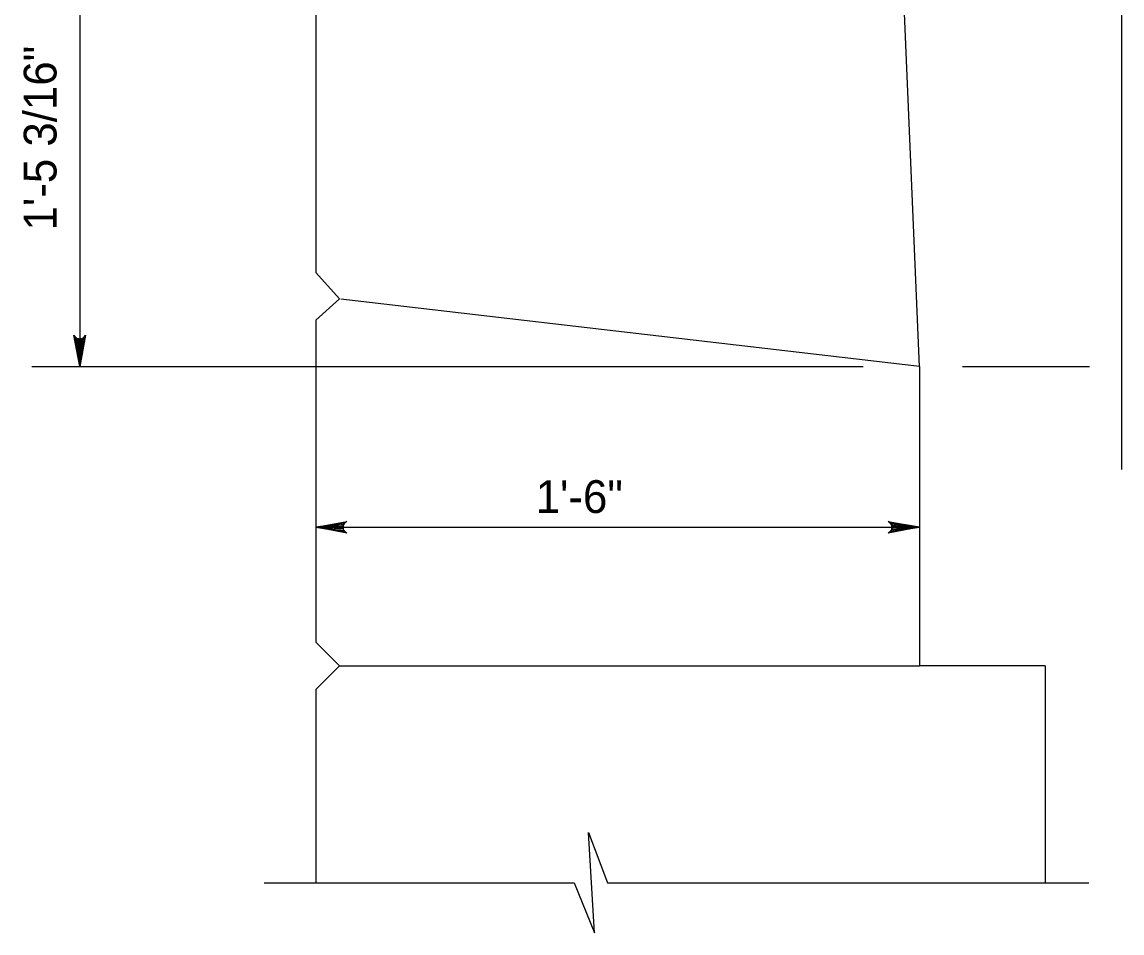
# Model space of a CAD drawing. Extents: x 632007860 to 635435983, y 295418622 to 297794622.
# Drawn here: x 635032700 to 635136849, y 297469908 to 297556154 of the extents above; entities that cross this region are included whole.
import ezdxf

# ---------------------------------------------------------------- set-up
doc = ezdxf.new("R2010")
doc.units = 0
for name, color, linetype in [('S-ABUT', 7, 'Continuous'), ('S-DECK', 7, 'Continuous'), ('S-DETL-DIMS', 7, 'Continuous'), ('S-DETL-T120', 7, 'Continuous')]:
    doc.layers.add(name, color=color, linetype=linetype)

msp = doc.modelspace()

# ---------------------------------------------------------------- linework, layer by layer
at = {"layer": 'S-ABUT'}
for p, q in [((635062746, 297529931), (635060510, 297532441)), ((635060510, 297527940), (635062746, 297529931)), ((635062761, 297495206), (635060510, 297497456)), ((635060511, 297492956), (635062761, 297495206))]:
    msp.add_line(p, q, dxfattribs=at)
at = {"layer": 'S-DECK'}
for p, q in [((635060510, 297598959), (635060510, 297532441)), ((635117661, 297523552), (635114794, 297592371)), ((635117661, 297523552), (635062887, 297529914)), ((635060510, 297527940), (635060510, 297497456)), ((635117661, 297523552), (635117661, 297495206)), ((635062761, 297495206), (635117661, 297495206)), ((635129578, 297495206), (635117661, 297495206)), ((635129578, 297495206), (635129578, 297474670)), ((635060511, 297492956), (635060511, 297474670))]:
    msp.add_line(p, q, dxfattribs=at)
at = {"layer": 'S-DETL-DIMS'}
for p, q in [((635038167, 297578118), (635038167, 297523552)), ((635136849, 297513787), (635136849, 297569909)), ((635033638, 297523552), (635112348, 297523552)), ((635121752, 297523552), (635133760, 297523552)), ((635060511, 297508325), (635117661, 297508325)), ((635055621, 297474670), (635084969, 297474670)), ((635088144, 297474670), (635133695, 297474670))]:
    msp.add_line(p, q, dxfattribs=at)
for points in [[(635038167, 297523552), (635037613, 297526511), (635037692, 297526397), (635037770, 297526283), (635037870, 297526224), (635037969, 297526165), (635038068, 297526148), (635038167, 297526131), (635038267, 297526148), (635038366, 297526165), (635038465, 297526224), (635038564, 297526283), (635038643, 297526397), (635038722, 297526511), (635038167, 297523552), (635038643, 297526397), (635038564, 297526283), (635038167, 297523552), (635038465, 297526224), (635038366, 297526165), (635038167, 297523552), (635038267, 297526148), (635038167, 297526131), (635038167, 297523552), (635038068, 297526148), (635037969, 297526165), (635038167, 297523552), (635037870, 297526224), (635037770, 297526283), (635038167, 297523552), (635037692, 297526397)], [(635060511, 297508325), (635063470, 297508880), (635063356, 297508801), (635063242, 297508722), (635063183, 297508623), (635063124, 297508524), (635063107, 297508424), (635063090, 297508325), (635063107, 297508226), (635063124, 297508127), (635063183, 297508027), (635063242, 297507928), (635063356, 297507849), (635063470, 297507770), (635060511, 297508325), (635063356, 297507849), (635063242, 297507928), (635060511, 297508325), (635063183, 297508027), (635063124, 297508127), (635060511, 297508325), (635063107, 297508226), (635063090, 297508325), (635060511, 297508325), (635063107, 297508424), (635063124, 297508524), (635060511, 297508325), (635063183, 297508623), (635063242, 297508722), (635060511, 297508325), (635063356, 297508801)], [(635117661, 297508325), (635114702, 297507770), (635114816, 297507849), (635114930, 297507928), (635114989, 297508027), (635115048, 297508127), (635115065, 297508226), (635115082, 297508325), (635115065, 297508424), (635115048, 297508524), (635114989, 297508623), (635114930, 297508722), (635114816, 297508801), (635114702, 297508880), (635117661, 297508325), (635114816, 297508801), (635114930, 297508722), (635117661, 297508325), (635114989, 297508623), (635115048, 297508524), (635117661, 297508325), (635115065, 297508424), (635115082, 297508325), (635117661, 297508325), (635115065, 297508226), (635115048, 297508127), (635117661, 297508325), (635114989, 297508027), (635114930, 297507928), (635117661, 297508325), (635114816, 297507849)], [(635084969, 297474670), (635086903, 297469908), (635086326, 297479433), (635088144, 297474670)]]:
    msp.add_lwpolyline(points, dxfattribs=at)

# ---------------------------------------------------------------- texts
at = {"layer": 'S-DETL-T120'}
msp.add_text('1\'-5 3/16"', height=3102.3, rotation=90, dxfattribs=at).set_placement((635035968, 297536415))
msp.add_text('1\'-6"', height=3102.3, dxfattribs=at).set_placement((635081334, 297509671))

doc.saveas('drawing.dxf')
